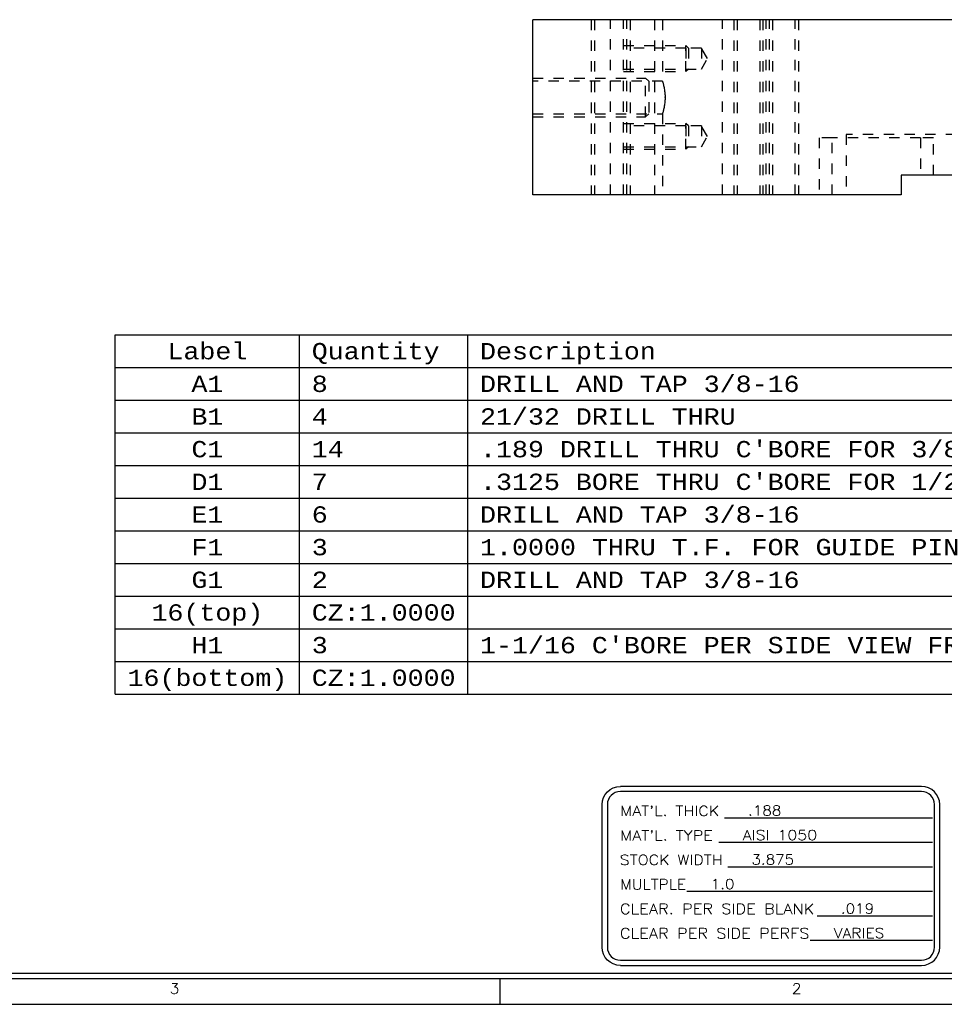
# Model space of a CAD drawing. Header units: inches. Extents: x 3 to 289, y 4 to 291.
# Tile 333 of 634: x 145.55 to 154.46, y 133.39 to 142.88. Entities that reach past the tile are written whole.
import ezdxf
from ezdxf.enums import TextEntityAlignment as Align

# ---------------------------------------------------------------- set-up
doc = ezdxf.new("R2010")
doc.units = ezdxf.units.IN
doc.header["$LTSCALE"] = 0.5
doc.header["$MEASUREMENT"] = 0
doc.linetypes.add('HIDDEN', pattern=[0.225, 0.15, -0.075])
for name, color, linetype in [('DBU', 7, 'Continuous'), ('PLOTVIEW1', 7, 'Continuous'), ('STR_1', 7, 'Continuous')]:
    doc.layers.add(name, color=color, linetype=linetype)
doc.styles.add('VERO5-RomanD', font='romand__.ttf')
doc.styles.add('VERO9-Courier New', font='cour.ttf')

msp = doc.modelspace()

# ---------------------------------------------------------------- linework, layer by layer
at = {"layer": 'DBU', "color": 56, "linetype": 'Continuous'}
for p, q in [((146.4669, 136.3813), (146.4669, 139.8459)), ((146.4669, 139.8459), (160.2716, 139.8459)), ((148.2438, 136.3813), (148.2438, 139.8459)), ((149.8667, 136.3813), (149.8667, 139.8459)), ((146.4669, 139.531), (160.2716, 139.531)), ((146.4669, 139.216), (160.2716, 139.216)), ((146.4669, 138.901), (160.2716, 138.901)), ((146.4669, 138.5861), (160.2716, 138.5861)), ((146.4669, 138.2711), (160.2716, 138.2711)), ((146.4669, 137.9561), (160.2716, 137.9561)), ((146.4669, 137.6412), (160.2716, 137.6412)), ((146.4669, 137.3262), (160.2716, 137.3262)), ((146.4669, 137.0113), (160.2716, 137.0113)), ((146.4669, 136.6963), (160.2716, 136.6963)), ((146.4669, 136.3813), (160.2716, 136.3813))]:
    msp.add_line(p, q, dxfattribs=at)
at = {"layer": 'PLOTVIEW1', "color": 252, "linetype": 'Continuous'}
for p, q in [((154.2428, 135.4916, 0.0197), (151.3379, 135.4916, 0.0197)), ((154.2428, 135.4416, 0.0197), (151.3379, 135.4416, 0.0197)), ((151.1629, 133.94, 0.0197), (151.1629, 135.3166, 0.0197)), ((151.2129, 135.3166, 0.0197), (151.2129, 133.94, 0.0197)), ((154.3678, 133.94, 0.0197), (154.3678, 135.3166, 0.0197)), ((154.4178, 133.94, 0.0197), (154.4178, 135.3166, 0.0197)), ((152.3411, 135.189, 0.0197), (154.3486, 135.189, 0.0197)), ((152.289, 134.9528, 0.0197), (154.3486, 134.9528, 0.0197)), ((152.3736, 134.7166, 0.0197), (154.3486, 134.7166, 0.0197)), ((151.9799, 134.4804, 0.0197), (154.3486, 134.4804, 0.0197)), ((153.2358, 134.2442, 0.0197), (154.3486, 134.2442, 0.0197)), ((153.1675, 134.008, 0.0197), (154.3486, 134.008, 0.0197)), ((151.3379, 133.815, 0.0197), (154.2428, 133.815, 0.0197)), ((151.3379, 133.765, 0.0197), (154.2428, 133.765, 0.0197))]:
    msp.add_line(p, q, dxfattribs=at)
at = {"layer": 'PLOTVIEW1', "color": 97, "linetype": 'Continuous'}
for p, q in [((115.1747, 133.69), (161.1747, 133.69)), ((115.1747, 133.64), (161.1747, 133.64)), ((150.1747, 133.64), (150.1747, 133.39)), ((115.1747, 133.39), (161.1747, 133.39))]:
    msp.add_line(p, q, dxfattribs=at)
at = {"layer": 'PLOTVIEW1', "color": 252, "linetype": 'Continuous', "extrusion": (0, 8.88178e-16, -1)}
for centre, start, end in [((-151.3379, 135.3166, -0.0197), 0, 90), ((-151.3379, 133.94, -0.0197), 270, 0)]:
    msp.add_arc(centre, 0.175, start, end, dxfattribs=at)
at = {"layer": 'PLOTVIEW1', "color": 252, "linetype": 'Continuous'}
for centre, radius, start, end in [((154.2428, 135.3166, 0.0197), 0.175, 0, 90), ((151.3379, 135.3166, 0.0197), 0.125, 90, 180), ((154.2428, 135.3166, 0.0197), 0.125, 0, 90), ((151.3379, 133.94, 0.0197), 0.125, 180, 270), ((154.2428, 133.94, 0.0197), 0.125, 270, 0), ((154.2428, 133.94, 0.0197), 0.175, 270, 0)]:
    msp.add_arc(centre, radius, start, end, dxfattribs=at)
at = {"layer": 'STR_1', "color": 190, "linetype": 'Continuous'}
for p, q in [((150.4941, 141.1967), (150.4941, 142.8847)), ((160.2441, 142.8847), (150.4941, 142.8847)), ((154.0466, 141.3847), (154.0466, 141.1967)), ((157.2272, 141.3847), (154.0466, 141.3847)), ((154.0466, 141.1967), (150.4941, 141.1967))]:
    msp.add_line(p, q, dxfattribs=at)
at = {"layer": 'STR_1', "color": 254, "linetype": 'HIDDEN'}
for p, q in [((151.0566, 142.8847), (151.0566, 141.1967)), ((151.0879, 142.8847), (151.0879, 141.1967)), ((151.2441, 141.1967), (151.2441, 142.8847)), ((151.3691, 141.1967), (151.3691, 142.8847)), ((151.4004, 141.1967), (151.4004, 142.8847)), ((151.4316, 142.8847), (151.4316, 141.1967)), ((151.666, 142.8847), (151.666, 141.1967)), ((151.7441, 142.8847), (151.7441, 142.2909)), ((152.3222, 141.1967), (152.3222, 142.8847)), ((152.4316, 142.8847), (152.4316, 141.1967)), ((152.4629, 142.8847), (152.4629, 141.1967)), ((152.6816, 142.8847), (152.6816, 141.1967)), ((152.7129, 142.8847), (152.7129, 141.1967)), ((152.7441, 141.1967), (152.7441, 142.8847)), ((152.7754, 141.1967), (152.7754, 142.8847)), ((152.8066, 142.8847), (152.8066, 141.1967)), ((153.0254, 141.1967), (153.0254, 142.8847)), ((153.0566, 142.8847), (153.0566, 141.1967)), ((151.3691, 142.6347), (151.9691, 142.6347)), ((151.9691, 142.3847), (151.9691, 142.6347)), ((151.9936, 142.6102), (151.9691, 142.6347)), ((151.9691, 142.6102), (151.3691, 142.6102)), ((151.9691, 142.6102), (151.9691, 142.4092)), ((152.1191, 142.6102), (151.9691, 142.6102)), ((151.9936, 142.6102), (151.9936, 142.4092)), ((152.1191, 142.6102), (152.1191, 142.4092)), ((152.1771, 142.5097), (152.1191, 142.6102)), ((152.1191, 142.4092), (152.1771, 142.5097)), ((151.3691, 142.4092), (151.9691, 142.4092)), ((151.3691, 142.3847), (151.9691, 142.3847)), ((151.9691, 142.4092), (152.1191, 142.4092)), ((151.9936, 142.4092), (151.9691, 142.3847)), ((150.4941, 142.3222), (151.5817, 142.3222)), ((151.7441, 142.291), (150.4941, 142.291)), ((151.5817, 141.9472), (151.5817, 142.3222)), ((151.6129, 142.291), (151.5817, 142.3222)), ((151.6129, 142.291), (151.6129, 141.9785)), ((151.7441, 142.291), (151.7441, 142.2909)), ((151.7444, 142.29), (151.7441, 142.291)), ((151.7441, 142.2909), (151.7443, 142.2903)), ((151.7443, 142.2903), (151.7448, 142.2887)), ((151.7448, 142.2887), (151.7456, 142.286)), ((151.7456, 142.286), (151.7467, 142.2824)), ((151.7467, 142.2824), (151.7481, 142.2777)), ((151.7481, 142.2777), (151.7497, 142.2722)), ((151.7497, 142.2722), (151.7514, 142.2658)), ((151.7514, 142.2658), (151.7533, 142.2584)), ((151.7533, 142.2584), (151.7553, 142.2502)), ((151.7553, 142.2502), (151.7574, 142.2411)), ((151.7574, 142.2411), (151.7594, 142.2313)), ((151.7594, 142.2313), (151.7615, 142.2204)), ((151.7615, 142.2204), (151.7634, 142.2089)), ((151.7634, 142.2089), (151.7651, 142.1971)), ((151.7651, 142.1971), (151.7665, 142.1848)), ((151.7665, 142.1848), (151.7673, 142.1762)), ((151.7673, 142.1762), (151.768, 142.1673)), ((151.768, 142.1673), (151.7686, 142.1584)), ((151.7686, 142.1584), (151.769, 142.1458)), ((151.769, 142.1458), (151.7691, 142.133)), ((151.7692, 142.1347), (151.7691, 142.1404)), ((151.7615, 142.0493), (151.7596, 142.039)), ((151.7633, 142.0601), (151.7615, 142.0493)), ((151.7649, 142.0714), (151.7633, 142.0601)), ((151.7664, 142.0831), (151.7649, 142.0714)), ((151.7675, 142.0949), (151.7664, 142.0831)), ((151.7683, 142.107), (151.7675, 142.0949)), ((151.7688, 142.1156), (151.7683, 142.107)), ((151.769, 142.1243), (151.7688, 142.1156)), ((151.7691, 142.133), (151.769, 142.1243)), ((150.4941, 141.9785), (151.7441, 141.9785)), ((150.4941, 141.9472), (151.5817, 141.9472)), ((151.6129, 141.9785), (151.5817, 141.9472)), ((151.7442, 141.9788), (151.7441, 141.9785)), ((151.7441, 141.9786), (151.7441, 141.1967)), ((151.7445, 141.9797), (151.7442, 141.9788)), ((151.7449, 141.981), (151.7445, 141.9797)), ((151.7455, 141.9829), (151.7449, 141.981)), ((151.7466, 141.9865), (151.7455, 141.9829)), ((151.7479, 141.9912), (151.7466, 141.9865)), ((151.7496, 141.997), (151.7479, 141.9912)), ((151.7515, 142.0039), (151.7496, 141.997)), ((151.7534, 142.0115), (151.7515, 142.0039)), ((151.7555, 142.02), (151.7534, 142.0115)), ((151.7576, 142.0292), (151.7555, 142.02)), ((151.7596, 142.039), (151.7576, 142.0292)), ((151.3691, 141.8847), (151.9691, 141.8847)), ((151.9691, 141.8602), (151.3691, 141.8602)), ((151.9691, 141.6347), (151.9691, 141.8847)), ((151.9936, 141.8602), (151.9691, 141.8847)), ((151.9691, 141.8602), (151.9691, 141.6592)), ((152.1191, 141.8602), (151.9691, 141.8602)), ((151.9936, 141.8602), (151.9936, 141.6592)), ((152.1191, 141.8602), (152.1191, 141.6592)), ((152.1771, 141.7597), (152.1191, 141.8602)), ((152.1191, 141.6592), (152.1771, 141.7597)), ((154.5776, 141.7767), (153.5156, 141.7767)), ((153.5156, 141.7767), (153.5156, 141.1967)), ((153.2566, 141.7467), (153.2566, 141.1967)), ((153.3816, 141.7467), (153.2566, 141.7467)), ((154.2316, 141.7467), (153.3816, 141.7467)), ((153.3816, 141.1967), (153.3816, 141.7467)), ((154.3566, 141.7467), (154.2316, 141.7467)), ((154.2316, 141.7467), (154.2316, 141.3847)), ((154.3566, 141.3847), (154.3566, 141.7467)), ((151.3691, 141.6592), (151.9691, 141.6592)), ((151.3691, 141.6347), (151.9691, 141.6347)), ((151.9691, 141.6592), (152.1191, 141.6592)), ((151.9936, 141.6592), (151.9691, 141.6347))]:
    msp.add_line(p, q, dxfattribs=at)

# ---------------------------------------------------------------- texts
at = {"layer": 'DBU', "color": 30, "linetype": 'Continuous', "style": 'VERO9-Courier New', "width": 0.931388}
for s, p, p2 in [('Label', (146.9701, 139.6097), (147.7405, 139.6097)), ('Quantity', (148.3619, 139.6097), (149.5945, 139.6097)), ('Description', (149.9848, 139.6097), (151.6796, 139.6097))]:
    msp.add_text(s, height=0.15748, dxfattribs=at).set_placement(p, p2, align=Align.FIT)
at = {"layer": 'DBU', "color": 12, "linetype": 'Continuous', "style": 'VERO9-Courier New', "width": 0.931388}
for s, p, p2 in [('A1', (147.2013, 139.2947), (147.5094, 139.2947)), ('B1', (147.2013, 138.9798), (147.5094, 138.9798)), ('C1', (147.2013, 138.6648), (147.5094, 138.6648)), ('D1', (147.2013, 138.3498), (147.5094, 138.3498)), ('E1', (147.2013, 138.0349), (147.5094, 138.0349)), ('F1', (147.2013, 137.7199), (147.5094, 137.7199)), ('G1', (147.2013, 137.405), (147.5094, 137.405)), ('H1', (147.2013, 136.775), (147.5094, 136.775))]:
    msp.add_text(s, height=0.15748, dxfattribs=at).set_placement(p, p2, align=Align.FIT)
at = {"layer": 'DBU', "color": 7, "linetype": 'Continuous', "style": 'VERO9-Courier New', "width": 0.931388}
for s, height, p, p2 in [('8', 0.1575, (148.3619, 139.2947), (148.516, 139.2947)), ('DRILL AND TAP 3/8-16', 0.15748, (149.9848, 139.2947), (153.0662, 139.2947)), ('4', 0.1575, (148.3619, 138.9798), (148.516, 138.9798)), ('21/32 DRILL THRU', 0.15748, (149.9848, 138.9798), (152.4499, 138.9798)), ('14', 0.15748, (148.3619, 138.6648), (148.67, 138.6648)), (".189 DRILL THRU C'BORE FOR 3/8-16 TAP FOR SPRING PIN PER SIDE VIEW", 0.15748, (149.9848, 138.6648), (160.1535, 138.6648)), ('7', 0.1575, (148.3619, 138.3498), (148.516, 138.3498)), (".3125 BORE THRU C'BORE FOR 1/2-20 TAP FOR PILOT PER SIDE VIEW", 0.15748, (149.9848, 138.3498), (159.3831, 138.3498)), ('6', 0.1575, (148.3619, 138.0349), (148.516, 138.0349)), ('DRILL AND TAP 3/8-16', 0.15748, (149.9848, 138.0349), (153.0662, 138.0349)), ('3', 0.1575, (148.3619, 137.7199), (148.516, 137.7199)), ('1.0000 THRU T.F. FOR GUIDE PIN', 0.15748, (149.9848, 137.7199), (154.6069, 137.7199)), ('2', 0.1575, (148.3619, 137.405), (148.516, 137.405)), ('DRILL AND TAP 3/8-16', 0.15748, (149.9848, 137.405), (153.0662, 137.405)), ('3', 0.1575, (148.3619, 136.775), (148.516, 136.775)), ("1-1/16 C'BORE PER SIDE VIEW FROM F.S.", 0.15748, (149.9848, 136.775), (155.6854, 136.775))]:
    msp.add_text(s, height=height, dxfattribs=at).set_placement(p, p2, align=Align.FIT)
at = {"layer": 'DBU', "color": 96, "linetype": 'Continuous', "style": 'VERO9-Courier New', "width": 0.931388}
for s, p, p2 in [('16(top)', (146.8161, 137.09), (147.8946, 137.09)), ('CZ:1.0000', (148.3619, 137.09), (149.7486, 137.09)), ('16(bottom)', (146.585, 136.4601), (148.1257, 136.4601)), ('CZ:1.0000', (148.3619, 136.4601), (149.7486, 136.4601))]:
    msp.add_text(s, height=0.15748, dxfattribs=at).set_placement(p, p2, align=Align.FIT)
at = {"layer": 'PLOTVIEW1', "color": 7, "linetype": 'Continuous', "style": 'VERO5-RomanD'}
for s, height, width, p, p2 in [("MAT'L. THICK", 0.096051, 1.000049, (151.3374, 135.2066, 0.0197), (152.2914, 135.2066, 0.0197)), ('.188', 0.09605, 0.999363, (152.5697, 135.2104, 0.0197), (152.8904, 135.2104, 0.0197)), ("MAT'L. TYPE", 0.096729, 1.000128, (151.3373, 134.9702, 0.0197), (152.2297, 134.9702, 0.0197)), ('AISI 1050', 0.09605, 0.999575, (152.5176, 134.9742, 0.0197), (153.2361, 134.9742, 0.0197)), ('STOCK WIDTH', 0.097257, 1.000077, (151.3325, 134.7338, 0.0197), (152.325, 134.7338, 0.0197)), ('3.875', 0.09605, 0.999444, (152.6022, 134.738, 0.0197), (153.0132, 134.738, 0.0197)), ('MULTPLE', 0.0994, 1.001072, (151.3367, 134.4968, 0.0197), (151.9731, 134.4968, 0.0197)), ('1.0', 0.09605, 0.999218, (152.2085, 134.5017, 0.0197), (152.439, 134.5017, 0.0197)), ('CLEAR. PER SIDE BLANK', 0.099997, 0.999719, (151.3334, 134.2604, 0.0197), (153.2096, 134.2604, 0.0197)), ('.019', 0.09605, 0.999363, (153.4644, 134.2655, 0.0197), (153.7852, 134.2655, 0.0197)), ('CLEAR PER SIDE PERFS', 0.101029, 0.999699, (151.3333, 134.0239, 0.0197), (153.1621, 134.0239, 0.0197)), ('VARIES', 0.09605, 0.999744, (153.3961, 134.0293, 0.0197), (153.8842, 134.0293, 0.0197))]:
    msp.add_text(s, height=height, dxfattribs=dict(at, width=width)).set_placement(p, p2, align=Align.FIT)
at = {"layer": 'PLOTVIEW1', "color": 56, "linetype": 'Continuous', "style": 'VERO5-RomanD', "width": 0.999731}
for s, p, p2 in [('3', (146.9907, 133.4919), (147.0847, 133.4919)), ('2', (152.9907, 133.4919), (153.0847, 133.4919))]:
    msp.add_text(s, height=0.1, dxfattribs=at).set_placement(p, p2, align=Align.FIT)

doc.saveas('drawing.dxf')
